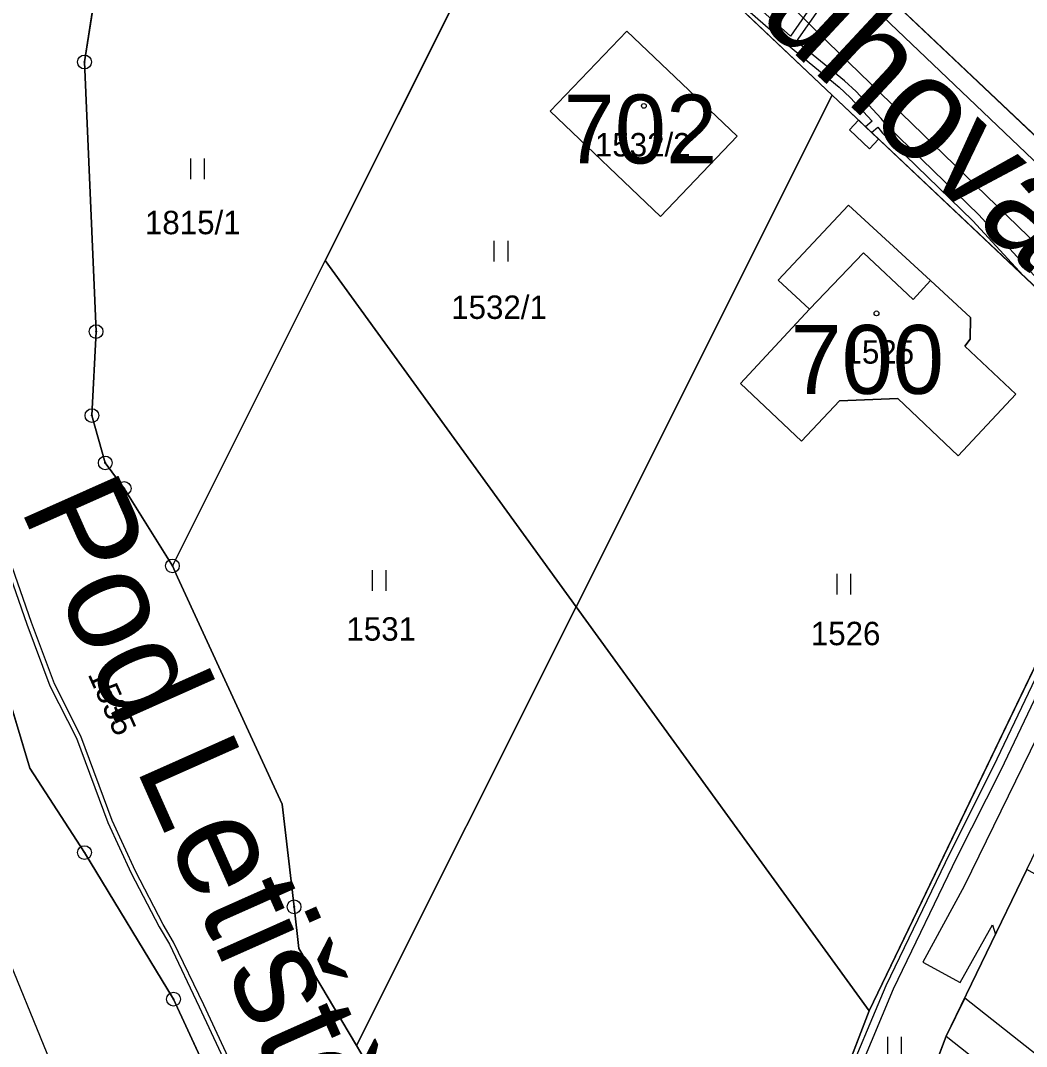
# Model space of a CAD drawing. Extents: x -689422 to -685210, y -987725 to -982160.
# Drawn here: x -687750.9 to -687677.8, y -985251.4 to -985176.9 of the extents above; entities that cross this region are included whole.
import ezdxf

# ---------------------------------------------------------------- set-up
doc = ezdxf.new("R2010")
doc.units = 0
for name, color, linetype in [('KN_Budovy', 7, 'Continuous'), ('KN_Budovy_cisla_domovni', 7, 'Continuous'), ('KN_Hranice_parcel', 7, 'Continuous'), ('KN_Hranice_parcel_vnitrni_kresba', 7, 'Continuous'), ('KN_Parcelni cisla', 7, 'Continuous'), ('KN_Polygon parcely', 7, 'Continuous'), ('KN_Popisy_pomistni nazvy nazvy ulic', 7, 'Continuous'), ('KN_Pozemkove predmety', 7, 'Continuous'), ('KN_POZEMKY_ORNA PUDA', 7, 'Continuous'), ('KN_POZEMKY_OSTATNI PLOCHA', 7, 'Continuous'), ('KN_POZEMKY_TTP', 7, 'Continuous'), ('KN_POZEMKY_ZASTAVENA PLOCHA', 7, 'Continuous'), ('KN_VYUZITI_17_ostatni plocha_ostatni komunikace', 7, 'Continuous'), ('KN_Věcná břemena k části', 7, 'Continuous'), ('KN_Značky bodu BP', 7, 'Continuous'), ('KN_Značky budov', 7, 'Continuous'), ('KN_Značky kultur', 7, 'Continuous')]:
    doc.layers.add(name, color=color, linetype=linetype)

msp = doc.modelspace()

# ---------------------------------------------------------------- linework, layer by layer
at = {"layer": 'KN_Budovy'}
for points in [[(-687712.43, -985183.48), (-687704.41, -985191.12), (-687698.86, -985185.29), (-687706.86, -985177.67)], [(-687681.9, -985198.46), (-687684.81, -985195.76), (-687686.06, -985197.14), (-687689.68, -985193.75), (-687693.59, -985197.86), (-687698.62, -985203.25), (-687694.17, -985207.43), (-687691.41, -985204.51), (-687687.17, -985204.35), (-687682.79, -985208.51), (-687678.61, -985204.03), (-687682.3, -985200.53), (-687681.91, -985200.04)]]:
    msp.add_lwpolyline(points, close=True, dxfattribs=at)
at = {"layer": 'KN_Hranice_parcel'}
for p, q in [((-687728.79, -985194.31), (-687712.85, -985162.51)), ((-687712.85, -985162.51), (-687691.94, -985182.32)), ((-687691.94, -985182.32), (-687710.55, -985219.47)), ((-687728.79, -985194.31), (-687739.88, -985216.5)), ((-687710.55, -985219.47), (-687728.79, -985194.31)), ((-687689.27, -985248.82), (-687671.26, -985211.45)), ((-687710.55, -985219.47), (-687726.51, -985251.33)), ((-687710.55, -985219.47), (-687689.27, -985248.82))]:
    msp.add_line(p, q, dxfattribs=at)
for points in [[(-687739.88, -985216.5), (-687743.39, -985210.87), (-687744.76, -985209.02), (-687745.73, -985205.58), (-687745.43, -985199.48), (-687746.27, -985179.9), (-687745.01, -985171.89), (-687743.31, -985166.44), (-687739.75, -985152.22), (-687739.04, -985150.8)], [(-687654.33, -985172.7), (-687662.99, -985190.1), (-687670.63, -985191.49), (-687689.84, -985173.3)], [(-687712.43, -985183.48), (-687706.86, -985177.67), (-687698.86, -985185.29), (-687704.41, -985191.12), (-687712.43, -985183.48)], [(-687691.94, -985182.32), (-687669.9, -985203.12), (-687671.26, -985211.45)], [(-687693.59, -985197.86), (-687698.62, -985203.25), (-687694.17, -985207.43), (-687691.41, -985204.51), (-687687.17, -985204.35), (-687682.79, -985208.51), (-687678.61, -985204.03), (-687682.3, -985200.53), (-687681.91, -985200.04), (-687681.9, -985198.46), (-687684.81, -985195.76), (-687690.75, -985190.3), (-687695.88, -985195.75), (-687693.59, -985197.86)], [(-687678.29, -985374.8), (-687680.11, -985371.33), (-687690.18, -985350.53), (-687698.39, -985334.89), (-687706.44, -985319.16), (-687712.04, -985306.92), (-687713.81, -985302.68), (-687714.34, -985301.44), (-687721.19, -985286.31), (-687726.79, -985274.9), (-687732.81, -985263.15), (-687735.61, -985257.68), (-687736.98, -985254.09), (-687739.8, -985247.97), (-687746.27, -985237.32), (-687750.23, -985231.18), (-687753.34, -985220.89), (-687754.9, -985213.17), (-687756.81, -985206.35), (-687758.16, -985197.59), (-687758.19, -985196.42)], [(-687739.88, -985216.5), (-687739.51, -985217.31), (-687731.9, -985233.81), (-687731.04, -985241.26), (-687730.69, -985244.29), (-687726.51, -985251.33)], [(-687684.81, -985253.65), (-687683.66, -985250.66), (-687677.81, -985238.56)], [(-687705.55, -985297.58), (-687700.19, -985277.21), (-687689.27, -985248.82)], [(-687726.51, -985251.33), (-687725.56, -985252.93), (-687721.45, -985262.05), (-687715.41, -985278.47), (-687705.55, -985297.58)]]:
    msp.add_lwpolyline(points, dxfattribs=at)
at = {"layer": 'KN_Hranice_parcel_vnitrni_kresba'}
for p, q in [((-687693.59, -985197.86), (-687689.68, -985193.75)), ((-687689.68, -985193.75), (-687686.06, -985197.14)), ((-687686.06, -985197.14), (-687684.81, -985195.76))]:
    msp.add_line(p, q, dxfattribs=at)
at = {"layer": 'KN_Polygon parcely'}
for points in [[(-687670.63, -985191.49), (-687689.84, -985173.3), (-687703.3, -985160.55), (-687716.75, -985147.8), (-687726.23, -985138.82), (-687727.65, -985129.89), (-687730.45, -985134.67), (-687733.95, -985140.57), (-687739.04, -985150.8), (-687727.27, -985148.85), (-687712.85, -985162.51), (-687691.94, -985182.32), (-687669.9, -985203.12)], [(-687751.18, -985165.84), (-687758.19, -985196.42), (-687758.16, -985197.59), (-687756.81, -985206.35), (-687754.9, -985213.17), (-687753.34, -985220.89), (-687750.23, -985231.18), (-687746.27, -985237.32), (-687739.8, -985247.97), (-687736.98, -985254.09)], [(-687725.56, -985252.93), (-687726.51, -985251.33), (-687730.69, -985244.29), (-687731.04, -985241.26), (-687731.9, -985233.81), (-687739.51, -985217.31), (-687739.88, -985216.5), (-687743.39, -985210.87), (-687744.76, -985209.02), (-687745.73, -985205.58), (-687745.43, -985199.48), (-687746.27, -985179.9), (-687745.01, -985171.89)], [(-687736.98, -985254.09), (-687739.8, -985247.97), (-687746.27, -985237.32), (-687750.23, -985231.18), (-687753.34, -985220.89), (-687754.9, -985213.17), (-687756.81, -985206.35), (-687758.16, -985197.59), (-687758.19, -985196.42), (-687767.91, -985232.62), (-687777.29, -985253.89)]]:
    msp.add_lwpolyline(points, dxfattribs=at)
for points in [[(-687712.85, -985162.51), (-687727.27, -985148.85), (-687739.04, -985150.8), (-687739.75, -985152.22), (-687743.31, -985166.44), (-687745.01, -985171.89), (-687746.27, -985179.9), (-687745.43, -985199.48), (-687745.73, -985205.58), (-687744.76, -985209.02), (-687743.39, -985210.87), (-687739.88, -985216.5), (-687728.79, -985194.31)], [(-687681.75, -985157.05), (-687689.84, -985173.3), (-687670.63, -985191.49), (-687662.99, -985190.1), (-687654.33, -985172.7)], [(-687691.94, -985182.32), (-687712.85, -985162.51), (-687728.79, -985194.31), (-687710.55, -985219.47)], [(-687712.43, -985183.48), (-687706.86, -985177.67), (-687698.86, -985185.29), (-687704.41, -985191.12)], [(-687712.43, -985183.48), (-687704.41, -985191.12), (-687698.86, -985185.29), (-687706.86, -985177.67)], [(-687691.94, -985182.32), (-687710.55, -985219.47), (-687689.27, -985248.82), (-687671.26, -985211.45), (-687669.9, -985203.12)], [(-687693.59, -985197.86), (-687698.62, -985203.25), (-687694.17, -985207.43), (-687691.41, -985204.51), (-687687.17, -985204.35), (-687682.79, -985208.51), (-687678.61, -985204.03), (-687682.3, -985200.53), (-687681.91, -985200.04), (-687681.9, -985198.46), (-687684.81, -985195.76), (-687690.75, -985190.3), (-687695.88, -985195.75)], [(-687693.59, -985197.86), (-687695.88, -985195.75), (-687690.75, -985190.3), (-687684.81, -985195.76), (-687681.9, -985198.46), (-687681.91, -985200.04), (-687682.3, -985200.53), (-687678.61, -985204.03), (-687682.79, -985208.51), (-687687.17, -985204.35), (-687691.41, -985204.51), (-687694.17, -985207.43), (-687698.62, -985203.25)], [(-687710.55, -985219.47), (-687728.79, -985194.31), (-687739.88, -985216.5), (-687739.51, -985217.31), (-687731.9, -985233.81), (-687731.04, -985241.26), (-687730.69, -985244.29), (-687726.51, -985251.33)], [(-687703.73, -985301.1), (-687701.56, -985305.65), (-687698.06, -985292.26), (-687694.68, -985279.32), (-687684.81, -985253.65), (-687683.66, -985250.66), (-687677.81, -985238.56), (-687665.95, -985214.02), (-687671.26, -985211.45), (-687689.27, -985248.82), (-687700.19, -985277.21), (-687705.55, -985297.58)], [(-687700.19, -985277.21), (-687689.27, -985248.82), (-687710.55, -985219.47), (-687726.51, -985251.33), (-687725.56, -985252.93), (-687721.45, -985262.05), (-687715.41, -985278.47), (-687705.55, -985297.58)], [(-687660.69, -985273.71), (-687649.8, -985254.23), (-687655.11, -985251.26), (-687677.81, -985238.56), (-687683.66, -985250.66), (-687684.81, -985253.65)]]:
    msp.add_lwpolyline(points, close=True, dxfattribs=at)
at = {"layer": 'KN_Pozemkove predmety'}
msp.add_line((-687740.01, -985273.76), (-687767.2, -985207.53), dxfattribs=at)
at = {"layer": 'KN_POZEMKY_ORNA PUDA'}
for p, q in [((-687683.66, -985250.66), (-687677.81, -985238.56)), ((-687684.81, -985253.65), (-687683.66, -985250.66))]:
    msp.add_line(p, q, dxfattribs=at)
at = {"layer": 'KN_POZEMKY_OSTATNI PLOCHA'}
for p, q in [((-687691.94, -985182.32), (-687712.85, -985162.51)), ((-687745.01, -985171.89), (-687746.27, -985179.9)), ((-687689.84, -985173.3), (-687670.63, -985191.49)), ((-687746.27, -985179.9), (-687745.43, -985199.48)), ((-687669.9, -985203.12), (-687691.94, -985182.32)), ((-687745.43, -985199.48), (-687745.73, -985205.58)), ((-687745.73, -985205.58), (-687744.76, -985209.02)), ((-687744.76, -985209.02), (-687743.39, -985210.87)), ((-687743.39, -985210.87), (-687739.88, -985216.5)), ((-687739.88, -985216.5), (-687739.51, -985217.31)), ((-687739.51, -985217.31), (-687731.9, -985233.81)), ((-687750.23, -985231.18), (-687753.34, -985220.89)), ((-687746.27, -985237.32), (-687750.23, -985231.18)), ((-687731.9, -985233.81), (-687731.04, -985241.26)), ((-687739.8, -985247.97), (-687746.27, -985237.32)), ((-687731.04, -985241.26), (-687730.69, -985244.29)), ((-687730.69, -985244.29), (-687726.51, -985251.33)), ((-687736.98, -985254.09), (-687739.8, -985247.97)), ((-687726.51, -985251.33), (-687725.56, -985252.93))]:
    msp.add_line(p, q, dxfattribs=at)
at = {"layer": 'KN_POZEMKY_TTP'}
for p, q in [((-687712.85, -985162.51), (-687728.79, -985194.31)), ((-687728.79, -985194.31), (-687712.85, -985162.51)), ((-687712.85, -985162.51), (-687691.94, -985182.32)), ((-687746.27, -985179.9), (-687745.01, -985171.89)), ((-687670.63, -985191.49), (-687689.84, -985173.3)), ((-687706.86, -985177.67), (-687712.43, -985183.48)), ((-687698.86, -985185.29), (-687706.86, -985177.67)), ((-687745.43, -985199.48), (-687746.27, -985179.9)), ((-687710.55, -985219.47), (-687691.94, -985182.32)), ((-687691.94, -985182.32), (-687710.55, -985219.47)), ((-687691.94, -985182.32), (-687669.9, -985203.12)), ((-687712.43, -985183.48), (-687704.41, -985191.12)), ((-687704.41, -985191.12), (-687698.86, -985185.29)), ((-687690.75, -985190.3), (-687695.88, -985195.75)), ((-687684.81, -985195.76), (-687690.75, -985190.3)), ((-687739.88, -985216.5), (-687728.79, -985194.31)), ((-687728.79, -985194.31), (-687739.88, -985216.5)), ((-687728.79, -985194.31), (-687710.55, -985219.47)), ((-687710.55, -985219.47), (-687728.79, -985194.31)), ((-687695.88, -985195.75), (-687693.59, -985197.86)), ((-687681.9, -985198.46), (-687684.81, -985195.76)), ((-687693.59, -985197.86), (-687698.62, -985203.25)), ((-687681.91, -985200.04), (-687681.9, -985198.46)), ((-687745.73, -985205.58), (-687745.43, -985199.48)), ((-687682.3, -985200.53), (-687681.91, -985200.04)), ((-687678.61, -985204.03), (-687682.3, -985200.53)), ((-687698.62, -985203.25), (-687694.17, -985207.43)), ((-687682.79, -985208.51), (-687678.61, -985204.03)), ((-687694.17, -985207.43), (-687691.41, -985204.51)), ((-687691.41, -985204.51), (-687687.17, -985204.35)), ((-687687.17, -985204.35), (-687682.79, -985208.51)), ((-687744.76, -985209.02), (-687745.73, -985205.58)), ((-687743.39, -985210.87), (-687744.76, -985209.02)), ((-687739.88, -985216.5), (-687743.39, -985210.87)), ((-687671.26, -985211.45), (-687689.27, -985248.82)), ((-687689.27, -985248.82), (-687671.26, -985211.45)), ((-687739.51, -985217.31), (-687739.88, -985216.5)), ((-687731.9, -985233.81), (-687739.51, -985217.31)), ((-687710.55, -985219.47), (-687726.51, -985251.33)), ((-687726.51, -985251.33), (-687710.55, -985219.47)), ((-687710.55, -985219.47), (-687689.27, -985248.82)), ((-687689.27, -985248.82), (-687710.55, -985219.47)), ((-687753.34, -985220.89), (-687750.23, -985231.18)), ((-687750.23, -985231.18), (-687746.27, -985237.32)), ((-687731.04, -985241.26), (-687731.9, -985233.81)), ((-687746.27, -985237.32), (-687739.8, -985247.97)), ((-687677.81, -985238.56), (-687683.66, -985250.66)), ((-687730.69, -985244.29), (-687731.04, -985241.26)), ((-687726.51, -985251.33), (-687730.69, -985244.29)), ((-687739.8, -985247.97), (-687736.98, -985254.09)), ((-687689.27, -985248.82), (-687700.19, -985277.21)), ((-687700.19, -985277.21), (-687689.27, -985248.82)), ((-687683.66, -985250.66), (-687684.81, -985253.65)), ((-687725.56, -985252.93), (-687726.51, -985251.33))]:
    msp.add_line(p, q, dxfattribs=at)
at = {"layer": 'KN_POZEMKY_ZASTAVENA PLOCHA'}
for p, q in [((-687712.43, -985183.48), (-687706.86, -985177.67)), ((-687706.86, -985177.67), (-687698.86, -985185.29)), ((-687704.41, -985191.12), (-687712.43, -985183.48)), ((-687698.86, -985185.29), (-687704.41, -985191.12)), ((-687695.88, -985195.75), (-687690.75, -985190.3)), ((-687690.75, -985190.3), (-687684.81, -985195.76)), ((-687693.59, -985197.86), (-687695.88, -985195.75)), ((-687684.81, -985195.76), (-687681.9, -985198.46)), ((-687698.62, -985203.25), (-687693.59, -985197.86)), ((-687681.9, -985198.46), (-687681.91, -985200.04)), ((-687681.91, -985200.04), (-687682.3, -985200.53)), ((-687682.3, -985200.53), (-687678.61, -985204.03)), ((-687694.17, -985207.43), (-687698.62, -985203.25)), ((-687678.61, -985204.03), (-687682.79, -985208.51)), ((-687691.41, -985204.51), (-687694.17, -985207.43)), ((-687687.17, -985204.35), (-687691.41, -985204.51)), ((-687682.79, -985208.51), (-687687.17, -985204.35))]:
    msp.add_line(p, q, dxfattribs=at)
at = {"layer": 'KN_VYUZITI_17_ostatni plocha_ostatni komunikace'}
for p, q in [((-687691.94, -985182.32), (-687712.85, -985162.51)), ((-687745.01, -985171.89), (-687746.27, -985179.9)), ((-687689.84, -985173.3), (-687670.63, -985191.49)), ((-687746.27, -985179.9), (-687745.43, -985199.48)), ((-687669.9, -985203.12), (-687691.94, -985182.32)), ((-687745.43, -985199.48), (-687745.73, -985205.58)), ((-687745.73, -985205.58), (-687744.76, -985209.02)), ((-687744.76, -985209.02), (-687743.39, -985210.87)), ((-687743.39, -985210.87), (-687739.88, -985216.5)), ((-687739.88, -985216.5), (-687739.51, -985217.31)), ((-687739.51, -985217.31), (-687731.9, -985233.81)), ((-687750.23, -985231.18), (-687753.34, -985220.89)), ((-687746.27, -985237.32), (-687750.23, -985231.18)), ((-687731.9, -985233.81), (-687731.04, -985241.26)), ((-687739.8, -985247.97), (-687746.27, -985237.32)), ((-687731.04, -985241.26), (-687730.69, -985244.29)), ((-687730.69, -985244.29), (-687726.51, -985251.33)), ((-687736.98, -985254.09), (-687739.8, -985247.97)), ((-687726.51, -985251.33), (-687725.56, -985252.93))]:
    msp.add_line(p, q, dxfattribs=at)
at = {"layer": 'KN_Věcná břemena k části'}
for points in [[(-687672.17, -985191.95), (-687692.41, -985172.63), (-687694.23, -985170.45), (-687711.36, -985153.93), (-687713.82, -985151.5), (-687716.29, -985148.81), (-687721.73, -985143.98), (-687723.79, -985146.3), (-687718.3, -985151.17), (-687718.97, -985151.84), (-687693.05, -985177.7), (-687673.86, -985196.29)], [(-687691.46, -985172.94), (-687694.98, -985178.03), (-687702.79, -985171.03)], [(-687703.3, -985171.56), (-687695.13, -985178.71), (-687691.44, -985181.74), (-687690.63, -985182.47), (-687689.03, -985184.19), (-687689.52, -985184.61), (-687689.08, -985185.02), (-687688.63, -985184.64), (-687688.28, -985185.06), (-687681.74, -985191.43), (-687678.08, -985195.4), (-687675.75, -985197.6)], [(-687677.02, -985195.67), (-687681.3, -985191.01), (-687687.92, -985184.56), (-687688.38, -985184.01), (-687690.21, -985182.05), (-687691.04, -985181.28), (-687694.53, -985178.42), (-687691, -985173.34)], [(-687669.03, -985212.53), (-687682.35, -985239.77), (-687685.36, -985245.27), (-687682.64, -985246.77), (-687680.31, -985242.58), (-687680.08, -985243.26), (-687677.81, -985238.56)], [(-687752.06, -985216.13), (-687750.46, -985220.72), (-687748.78, -985225.21), (-687746.85, -985229), (-687744.58, -985235.13), (-687742.89, -985238.81), (-687740.85, -985242.72), (-687740.1, -985243.98), (-687737.93, -985248.53), (-687733.55, -985257.89)], [(-687752.06, -985216.13), (-687750.46, -985220.72), (-687748.78, -985225.21), (-687746.85, -985229), (-687744.58, -985235.13), (-687742.89, -985238.81), (-687740.85, -985242.72), (-687740.1, -985243.98), (-687737.93, -985248.53), (-687733.55, -985257.89)], [(-687733.24, -985257.74), (-687737.61, -985248.38), (-687739.8, -985243.82), (-687740.55, -985242.55), (-687742.57, -985238.66), (-687744.25, -985234.99), (-687746.53, -985228.86), (-687748.46, -985225.07), (-687750.13, -985220.6), (-687751.73, -985216.02)], [(-687733.24, -985257.74), (-687737.61, -985248.38), (-687739.8, -985243.82), (-687740.55, -985242.55), (-687742.57, -985238.66), (-687744.25, -985234.99), (-687746.53, -985228.86), (-687748.46, -985225.07), (-687750.13, -985220.6), (-687751.73, -985216.02)], [(-687673.9, -985217.79), (-687680.22, -985231.04), (-687683.4, -985237.37), (-687688.04, -985246.99), (-687691.26, -985254.65)], [(-687690.7, -985254.87), (-687687.5, -985247.23), (-687682.86, -985237.63), (-687679.68, -985231.3), (-687673.36, -985218.05)]]:
    msp.add_lwpolyline(points, dxfattribs=at)
for points in [[(-687690.69, -985184.83), (-687689.23, -985186.2), (-687688.57, -985185.5), (-687689.08, -985185.02), (-687689.52, -985184.61), (-687690.03, -985184.12)], [(-687683.66, -985250.66), (-687668.5, -985262.63), (-687658.25, -985269.35), (-687656.78, -985266.72), (-687666.74, -985260.19), (-687682.32, -985247.89)]]:
    msp.add_lwpolyline(points, close=True, dxfattribs=at)
at = {"layer": 'KN_Značky bodu BP'}
for centre, radius in [((-687746.27, -985179.9), 0.5), ((-687746.27, -985179.9), 0.0303), ((-687745.43, -985199.48), 0.5), ((-687745.43, -985199.48), 0.0303), ((-687745.73, -985205.58), 0.5), ((-687745.73, -985205.58), 0.0303), ((-687744.76, -985209.02), 0.5), ((-687744.76, -985209.02), 0.0303), ((-687743.39, -985210.87), 0.5), ((-687743.39, -985210.87), 0.0303), ((-687739.88, -985216.5), 0.5), ((-687739.88, -985216.5), 0.0303), ((-687746.27, -985237.32), 0.5), ((-687746.27, -985237.32), 0.0303), ((-687731.04, -985241.26), 0.5), ((-687731.04, -985241.26), 0.0303), ((-687739.8, -985247.97), 0.5), ((-687739.8, -985247.97), 0.0303)]:
    msp.add_circle(centre, radius, dxfattribs=at)
at = {"layer": 'KN_Značky budov'}
for centre in [(-687705.627, -985183.089), (-687688.727, -985198.159)]:
    msp.add_circle(centre, 0.175, dxfattribs=at)
at = {"layer": 'KN_Značky kultur'}
for p, q in [((-687738.551, -985188.41), (-687738.551, -985186.91)), ((-687737.55, -985188.41), (-687737.55, -985186.91)), ((-687716.501, -985194.38), (-687716.501, -985192.88)), ((-687715.5, -985194.38), (-687715.5, -985192.88)), ((-687725.351, -985218.3), (-687725.351, -985216.8)), ((-687724.35, -985218.3), (-687724.35, -985216.8)), ((-687691.581, -985218.58), (-687691.581, -985217.08)), ((-687690.58, -985218.58), (-687690.58, -985217.08)), ((-687687.911, -985252.21), (-687687.911, -985250.71)), ((-687686.91, -985252.21), (-687686.91, -985250.71))]:
    msp.add_line(p, q, dxfattribs=at)

# ---------------------------------------------------------------- texts
at = {"layer": 'KN_Budovy_cisla_domovni'}
for s, p in [('702', (-687711.46, -985187.269)), ('700', (-687694.979, -985204.004))]:
    msp.add_text(s, height=5, dxfattribs=at).set_placement(p)
at = {"layer": 'KN_Parcelni cisla'}
for s, p in [('1532/2', (-687709.187, -985186.76)), ('1815/1', (-687741.877, -985192.41)), ('1532/1', (-687719.627, -985198.56)), ('1525', (-687691.05, -985201.81)), ('1531', (-687727.24, -985221.93)), ('1526', (-687693.5, -985222.26))]:
    msp.add_text(s, height=1.7, dxfattribs=at).set_placement(p)
msp.add_text('1535', height=1.7, rotation=294, dxfattribs=at).set_placement((-687746.056, -985224.365))
at = {"layer": 'KN_Popisy_pomistni nazvy nazvy ulic'}
for s, rotation, p in [('Duhová', 317, (-687702.893, -985171.681)), ('Pod Letištěm', 294, (-687750.991, -985212.249))]:
    msp.add_text(s, height=7.5, rotation=rotation, dxfattribs=at).set_placement(p)

doc.saveas('drawing.dxf')
